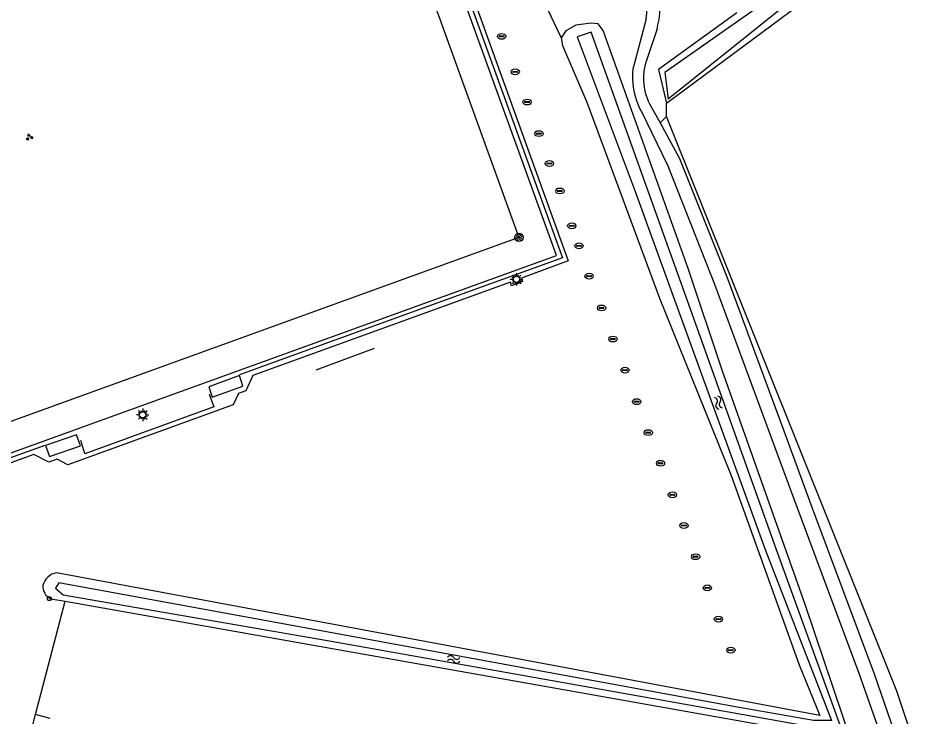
# Model space of a CAD drawing. Extents: x 135999 to 138000, y 396000 to 398501.
# Drawn here: x 136484.6 to 136593.9, y 396408.9 to 396493.4 of the extents above; entities that cross this region are included whole.
import ezdxf

# ---------------------------------------------------------------- set-up
doc = ezdxf.new("R2010")
doc.units = 0
for name, color, linetype in [('bs-afsc-ballenvanger', 7, 'Continuous'), ('bs-afsc-belijning', 7, 'Continuous'), ('bs-afsc-doel', 7, 'Continuous'), ('bs-afsc-hekwerk laag', 7, 'Continuous'), ('bs-symb-cornervlag', 7, 'Continuous'), ('bs-symb-veldverlichting', 7, 'Continuous'), ('gg-afsc-hekwerk', 7, 'Continuous'), ('gg-bbg-overig bouwwerk', 7, 'Continuous'), ('gg-knt-bronhoudergrens', 7, 'Continuous'), ('gg-knt-onverhard', 7, 'Continuous'), ('gg-knt-verharding', 7, 'Continuous'), ('gg-kntw-bovenkant insteek waterloop', 7, 'Continuous'), ('gg-kntw-waterlijn', 7, 'Continuous'), ('gt-grn-groengrens', 7, 'Continuous'), ('gt-symb-drainageput', 7, 'Continuous'), ('gt-symb-groenvak', 7, 'Continuous'), ('gt-symb-verkeersbordpaal', 7, 'Continuous'), ('gt-symb-watersymbool', 7, 'Continuous')]:
    doc.layers.add(name, color=color, linetype=linetype)

# ---------------------------------------------------------------- blocks, each defined once
blk = doc.blocks.new('gt0-DPUT')
at = {"layer": 'gt-symb-drainageput'}
for p, q in [((-0.25, 0.05), (0.25, 0.05)), ((0.24, -0.05), (-0.25, -0.05))]:
    blk.add_line(p, q, dxfattribs=at)
for centre, radius, start, end in [((-0.25, 0), 0.0542, 85.4775, 270), ((0.24, 0), 0.0543, 269.9965, 85.474)]:
    blk.add_arc(centre, radius, start, end, dxfattribs=at)
blk.add_ellipse((0, 0), major_axis=(0.502, 0), ratio=0.705307, dxfattribs=at)
blk = doc.blocks.new('bs0-CORNVLG')
at = {"layer": 'bs-symb-cornervlag'}
for p, q in [((-0.34, 0.2), (0.2, -0.34)), ((-0.21, 0.35), (0.34, -0.2)), ((0.03, 0.4), (0.4, 0.03)), ((-0.4, -0.03), (-0.03, -0.4))]:
    blk.add_line(p, q, dxfattribs=at)
blk.add_circle((0, 0), 0.5, dxfattribs=at)
blk = doc.blocks.new('bs0-VELDV')
at = {"layer": 'bs-symb-veldverlichting'}
for p, q in [((-0.38, 0), (-0.75, 0)), ((-0.53, 0.53), (-0.27, 0.27)), ((-0.35, 0.14), (-0.52, 0.22)), ((-0.22, 0.52), (-0.14, 0.35)), ((0, 0.75), (0, 0.38)), ((0.22, 0.52), (0.14, 0.35)), ((0.27, 0.27), (0.53, 0.53)), ((0.35, 0.14), (0.52, 0.22)), ((0.38, 0), (0.75, 0)), ((-0.27, -0.27), (-0.53, -0.53)), ((-0.35, -0.14), (-0.52, -0.22)), ((-0.14, -0.35), (-0.22, -0.52)), ((0, -0.38), (0, -0.75)), ((0.14, -0.35), (0.22, -0.52)), ((0.27, -0.27), (0.53, -0.53)), ((0.35, -0.14), (0.52, -0.22))]:
    blk.add_line(p, q, dxfattribs=at)
blk.add_circle((0, 0), 0.375, dxfattribs=at)
blk = doc.blocks.new('gt0-WA')
at = {"layer": 'gt-symb-watersymbool'}
for centre, start, end in [((-0.32, 0.02), 28.0725, 151.9275), ((0.43, 0.42), 208.0725, 331.9275), ((-0.32, -0.43), 28.0725, 151.9275), ((0.43, -0.03), 208.0725, 331.9275)]:
    blk.add_arc(centre, 0.425, start, end, dxfattribs=at)
blk = doc.blocks.new('gt0-VPAAL')
at = {"layer": 'gt-symb-verkeersbordpaal'}
blk.add_circle((0, 0), 0.25, dxfattribs=at)
blk = doc.blocks.new('gt0-GRVAK')
at = {"layer": 'gt-symb-groenvak'}
for p, q in [((-0.11, 0.19), (-0.23, 0.24)), ((-0.18, 0.15), (0.09, 0.15)), ((-0.09, 0.21), (-0.16, 0.32)), ((-0.05, 0.21), (-0.05, 0.39)), ((0, 0.21), (0.06, 0.32)), ((0.02, 0.19), (0.13, 0.24)), ((0.26, -0.05), (0.2, 0.06)), ((0.3, -0.05), (0.3, 0.13)), ((0.35, -0.05), (0.41, 0.06)), ((-0.24, -0.23), (-0.36, -0.18)), ((-0.32, -0.26), (-0.05, -0.26)), ((-0.23, -0.21), (-0.29, -0.1)), ((-0.18, -0.2), (-0.18, -0.02)), ((-0.14, -0.21), (-0.07, -0.1)), ((-0.12, -0.23), (0, -0.18)), ((0.24, -0.07), (0.12, -0.02)), ((0.17, -0.11), (0.44, -0.11)), ((0.37, -0.07), (0.49, -0.02))]:
    blk.add_line(p, q, dxfattribs=at)

msp = doc.modelspace()

# ---------------------------------------------------------------- linework, layer by layer
at = {"layer": 'bs-afsc-ballenvanger'}
for p, q in [((136538.88, 396496.19), (136550.39, 396464.38)), ((136534.87, 396458.76), (136511.34, 396450.22)), ((136487.79, 396441.69), (136464.21, 396433.2))]:
    msp.add_line(p, q, dxfattribs=at)
at = {"layer": 'bs-afsc-belijning'}
msp.add_lwpolyline([(136523.39, 396526.93), (136545.13, 396466.85), (136451.13, 396432.84), (136429.4, 396492.96), (136523.39, 396526.93)], dxfattribs=at)
at = {"layer": 'bs-afsc-doel'}
msp.add_line((136520.59, 396450.84), (136527.67, 396453.47), dxfattribs=at)
at = {"layer": 'bs-afsc-hekwerk laag'}
msp.add_line((136550.39, 396464.38), (136534.87, 396458.76), dxfattribs=at)
msp.add_lwpolyline([(136507.67, 396447.9), (136508.25, 396446.36), (136492.64, 396440.7), (136492.14, 396442.29)], dxfattribs=at)
at = {"layer": 'gg-afsc-hekwerk'}
for p, q in [((136538.88, 396496.19), (136550.39, 396464.38)), ((136550.39, 396464.38), (136534.87, 396458.76)), ((136534.87, 396458.76), (136511.34, 396450.22)), ((136487.79, 396441.69), (136464.21, 396433.2)), ((136486.66, 396409.15), (136490.25, 396422.85)), ((136483.21, 396396.01), (136486.66, 396409.15))]:
    msp.add_line(p, q, dxfattribs=at)
msp.add_lwpolyline([(136507.67, 396447.9), (136508.25, 396446.36), (136492.64, 396440.7), (136492.14, 396442.29)], dxfattribs=at)
at = {"layer": 'gg-bbg-overig bouwwerk'}
for points in [[(136511.35, 396450.15), (136507.63, 396448.8), (136508.01, 396447.52), (136511.72, 396448.87), (136511.35, 396450.15)], [(136491.62, 396442.99), (136487.88, 396441.67), (136488.35, 396440.34), (136492.09, 396441.66), (136491.62, 396442.99)]]:
    msp.add_lwpolyline(points, dxfattribs=at)
at = {"layer": 'gg-knt-bronhoudergrens'}
msp.add_line((136562.99, 396481.46), (136562.98, 396483.09), dxfattribs=at)
msp.add_lwpolyline([(136633.73, 396408.02), (136596.23, 396395.86), (136590.85, 396411.99), (136562.99, 396481.46)], dxfattribs=at)
at = {"layer": 'gg-knt-onverhard'}
for p, q in [((136560.51, 396493.29), (136558.98, 396487.46)), ((136561.84, 396492.06), (136560.68, 396488.6)), ((136560.91, 396483.01), (136562.2, 396480.69))]:
    msp.add_line(p, q, dxfattribs=at)
for points in [[(136559.9, 396482.15), (136563.13, 396475.5), (136568.8, 396461.19), (136578.4, 396435.25), (136586.23, 396414.17), (136592.18, 396397.34), (136593.04, 396393.77)], [(136562.2, 396480.69), (136564.56, 396476.41), (136570.37, 396461.88), (136577.17, 396443.45)], [(136577.17, 396443.45), (136580.56, 396434.25), (136588.11, 396414.09), (136593.67, 396397.97), (136595.13, 396394.49)]]:
    msp.add_lwpolyline(points, dxfattribs=at)
for centre, radius, start, end in [((136548.59, 396495.42), 13.67, 345.7735, 19.0715), ((136549.29, 396495.09), 11.36, 350.8734, 17.9966), ((136567.3, 396486.08), 7.09, 159.1689, 205.6482), ((136567.25, 396486.17), 8.38, 171.1673, 208.66)]:
    msp.add_arc(centre, radius, start, end, dxfattribs=at)
at = {"layer": 'gg-knt-verharding'}
for points in [[(136475.41, 396514.56), (136519.31, 396530.51), (136519.15, 396530.97), (136520.5, 396531.41), (136520.65, 396530.93), (136526.21, 396532.94), (136551.09, 396464.01), (136545.46, 396461.93), (136545.58, 396461.53), (136544.23, 396461), (136544.11, 396461.44), (136512.95, 396450.17), (136512.09, 396448.28), (136511.2, 396447.97), (136510.57, 396446.61), (136490.59, 396439.35), (136489.28, 396440.05), (136488.27, 396439.69), (136486.47, 396440.6), (136455.23, 396429.31)], [(136424.86, 396495.09), (136449.01, 396428.28), (136549.67, 396464.68), (136525.49, 396531.43), (136424.86, 396495.09)]]:
    msp.add_lwpolyline(points, dxfattribs=at)
at = {"layer": 'gg-kntw-bovenkant insteek waterloop'}
msp.add_line((136488.53, 396423.16), (136490.25, 396422.85), dxfattribs=at)
for points in [[(136562.98, 396483.09), (136586.04, 396500.23), (136613.46, 396520.97), (136618.54, 396519.28)], [(136571.5, 396494.02), (136562.02, 396487.15), (136562.98, 396483.09)], [(136590, 396392.72), (136585.49, 396405.48), (136579.77, 396422.46), (136569.77, 396450.67), (136565.59, 396463.11), (136555.33, 396491.85), (136554.73, 396492.67), (136553.86, 396492.74), (136552, 396492.53), (136550.81, 396491.81), (136550.23, 396490.98)], [(136550.23, 396490.98), (136550.41, 396490.04), (136553.35, 396483.19), (136562.12, 396459.49), (136570.81, 396438.07), (136579.03, 396415.18), (136581.52, 396409.06)], [(136581.52, 396409.06), (136536.37, 396417.5), (136489.19, 396426.3)], [(136490.25, 396422.85), (136534.39, 396415.03), (136582.55, 396406.52)]]:
    msp.add_lwpolyline(points, dxfattribs=at)
for centre, radius, start, end in [((136489.56, 396424.25), 2.08, 100.0643, 164.8808), ((136489.18, 396424.66), 1.64, 175.1754, 246.7008)]:
    msp.add_arc(centre, radius, start, end, dxfattribs=at)
at = {"layer": 'gg-kntw-waterlijn'}
for points in [[(136668.97, 396497.54), (136665.56, 396504.12), (136659.99, 396506.49), (136618.01, 396521.06), (136616, 396523.81), (136646.24, 396546.92), (136651.93, 396551.99), (136651.03, 396552.32), (136646.36, 396549.3), (136645.31, 396550.42), (136644.3, 396549.95), (136644.15, 396547.57), (136619.74, 396528.64), (136583.83, 396501.57), (136562.77, 396486.8), (136563.18, 396483.6), (136585.02, 396501.12), (136613.16, 396521.73), (136659.79, 396506.02), (136664.58, 396503.21), (136667.94, 396497.36)], [(136589.42, 396392.52), (136589.27, 396392.95), (136584.53, 396406.41), (136576.44, 396428.63), (136565.51, 396459.19), (136553.88, 396491.65), (136552.18, 396491.12), (136559.18, 396472.42), (136574.9, 396429.11), (136582.95, 396408.43), (136580.76, 396408.43), (136571.32, 396410.09), (136517.02, 396420.04), (136489.49, 396425.08), (136489.06, 396424.45), (136489.99, 396423.65), (136521.97, 396418.12), (136573.42, 396408.96), (136581.49, 396407.51), (136583.14, 396407.51), (136585.49, 396401.61), (136588.31, 396393.56)]]:
    msp.add_lwpolyline(points, dxfattribs=at)
at = {"layer": 'gt-grn-groengrens'}
for p, q in [((136548.61, 396494.45), (136550.23, 396490.98)), ((136562.99, 396481.46), (136562.2, 396480.69)), ((136488.43, 396408.68), (136486.66, 396409.15))]:
    msp.add_line(p, q, dxfattribs=at)

# ---------------------------------------------------------------- block references
at = {"layer": 'bs-symb-cornervlag'}
msp.add_blockref('bs0-CORNVLG', (136545.13, 396466.85), dxfattribs=at)
at = {"layer": 'bs-symb-veldverlichting'}
for p in [(136544.84, 396461.77), (136499.63, 396445.4)]:
    msp.add_blockref('bs0-VELDV', p, dxfattribs=at)
at = {"layer": 'gt-symb-drainageput'}
for p in [(136543.05, 396491.16), (136544.69, 396486.88), (136546.12, 396483.22), (136547.55, 396479.4), (136548.83, 396475.78), (136550.09, 396472.47), (136551.53, 396468.25), (136552.4, 396465.83), (136553.62, 396462.16), (136555.13, 396458.32), (136556.5, 396454.56), (136557.96, 396450.8), (136559.38, 396446.99), (136560.77, 396443.25), (136562.26, 396439.54), (136563.7, 396435.73), (136565.09, 396432.01), (136566.5, 396428.24), (136567.93, 396424.47), (136569.27, 396420.69), (136570.77, 396416.94)]:
    msp.add_blockref('gt0-DPUT', p, dxfattribs=at)
at = {"layer": 'gt-symb-groenvak'}
msp.add_blockref('gt0-GRVAK', (136485.91, 396478.97), dxfattribs=at)
at = {"layer": 'gt-symb-verkeersbordpaal'}
msp.add_blockref('gt0-VPAAL', (136488.34, 396423.18), dxfattribs=at)
at = {"layer": 'gt-symb-watersymbool', "rotation": -69.08179501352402}
msp.add_blockref('gt0-WA', (136569.24, 396446.93), dxfattribs=at)
at = {"layer": 'gt-symb-watersymbool'}
msp.add_blockref('gt0-WA', (136537.18, 396415.83), dxfattribs=at)

doc.saveas('drawing.dxf')
